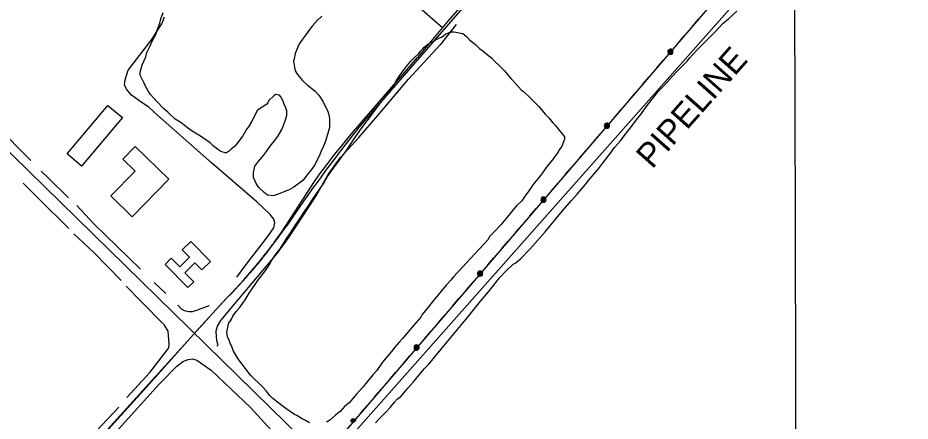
# Model space of a CAD drawing. Extents: x 3355677 to 3393573, y 612928 to 638357.
# Drawn here: x 3383445 to 3386504, y 625128 to 626510 of the extents above; entities that cross this region are included whole.
import ezdxf

# ---------------------------------------------------------------- set-up
doc = ezdxf.new("R2010")
doc.units = 0
for name, color, linetype in [('V-BLDG-OTLN', 7, 'Continuous'), ('V-GRID-MAJR', 7, 'Continuous'), ('V-ROAD-CNTR', 7, 'Continuous'), ('V-SITE-VEGE', 7, 'Continuous'), ('V-TOPO-SHOR', 7, 'Continuous'), ('V-UTIL-IDEN', 7, 'Continuous'), ('V-UTIL-LINE', 7, 'Continuous')]:
    doc.layers.add(name, color=color, linetype=linetype)

msp = doc.modelspace()

# ---------------------------------------------------------------- linework, layer by layer
at = {"layer": 'V-BLDG-OTLN'}
for points in [[(3383613.9, 626044.3), (3383753.9, 626210.4), (3383803.4, 626168.6), (3383663.2, 626002.2)], [(3383847.3, 626069.4), (3383962.3, 625957.2), (3383836.9, 625828.8), (3383763.9, 625900), (3383847.1, 625985.3), (3383805.1, 626026.2)], [(3384038.4, 625743.6), (3384105.7, 625675.3), (3384076.2, 625646.2), (3384052.2, 625670.5), (3384018, 625636.8), (3384048.5, 625605.8), (3384028.2, 625585.8), (3383950, 625665.2), (3383971.3, 625686.2), (3384000.2, 625656.9), (3384033.6, 625689.8), (3384008.7, 625715.1)]]:
    msp.add_lwpolyline(points, close=True, dxfattribs=at)
at = {"layer": 'V-GRID-MAJR'}
msp.add_spline([(3386132.2, 618381), (3386114.6, 624440.3), (3386097, 630501.6), (3386079.3, 636562.8), (3386079.3, 636564.7)], degree=3, dxfattribs=at)
at = {"layer": 'V-ROAD-CNTR'}
for points in [[(3384610.8, 626130.4), (3385661.3, 627338.5), (3386895, 628690.1), (3387436.2, 629282.6), (3387651, 629520.5)], [(3382157.2, 627282.4), (3384530.4, 624959.3), (3385857.9, 623653.2), (3386595.5, 622914.3)], [(3384355.9, 626959), (3384476, 626852.9), (3384587.4, 626756.8), (3384720.6, 626634.3), (3384831.3, 626537.5), (3384901.3, 626477.8)], [(3385143.8, 626758.8), (3385036.8, 626633.6), (3384918.4, 626498.3), (3384901.3, 626477.8), (3384815, 626374)], [(3384076, 625457.5), (3384151, 625539.7), (3384164.2, 625552.7), (3384177.2, 625565.8), (3384190, 625579.1), (3384202.7, 625592.6), (3384215.2, 625606.2), (3384227.6, 625619.9), (3384239.8, 625633.8), (3384251.8, 625647.9), (3384263.7, 625662.1), (3384275.4, 625676.4), (3384286.9, 625690.8), (3384298.2, 625705.5), (3384309.4, 625720.2), (3384320.4, 625735.1), (3384331.2, 625750.1), (3384341.8, 625765.2), (3384352.3, 625780.4), (3384462.3, 625949.4), (3384474.9, 625967.2), (3384487.7, 625984.8), (3384500.7, 626002.3), (3384513.8, 626019.7), (3384527.1, 626036.9), (3384540.6, 626054), (3384554.2, 626071), (3384568, 626087.9), (3384582, 626104.6), (3384596.1, 626121.2), (3384610.4, 626137.6), (3384815, 626374)], [(3379694.1, 620644.7), (3382536, 623757.6), (3384147.2, 625535.2)], [(3380013.2, 620986.8), (3380148, 621136.8), (3380307.2, 621312.1), (3380410.1, 621425.4), (3380539.8, 621568.4), (3380711.1, 621757.1), (3380717.8, 621764.6), (3381051.2, 622131.5), (3381182.7, 622275.5), (3381362.7, 622472.6), (3381699.8, 622844.3), (3382051.2, 623227.4), (3382358.9, 623567.6), (3382672.3, 623912.5), (3382981.9, 624250.8), (3383331.4, 624635.8), (3383600.2, 624929.2), (3383887.9, 625245.4), (3384037.4, 625414), (3384076, 625457.5)]]:
    msp.add_lwpolyline(points, dxfattribs=at)
for centre, radius, start, end in [((3388565.1, 622977.6), 5057.3, 141.4339, 146.1288), ((3382621.9, 627036.4), 2140.1, 315.4561, 324.5846)]:
    msp.add_arc(centre, radius, start, end, dxfattribs=at)
at = {"layer": 'V-SITE-VEGE'}
for p, q in [((3385881.2, 626507.3), (3385910, 626533.2)), ((3385834.5, 626460.8), (3385862.3, 626491.1)), ((3385862.3, 626491.1), (3385881.2, 626507.3)), ((3385815.6, 626442.4), (3385834.5, 626460.8)), ((3385773.3, 626399.2), (3385790, 626416.5)), ((3385790, 626416.5), (3385815.6, 626442.4)), ((3385747.7, 626372.1), (3385773.3, 626399.2)), ((3385717.6, 626339.6), (3385739.9, 626362.4)), ((3385739.9, 626362.4), (3385747.7, 626372.1)), ((3385689.8, 626310.4), (3385705.4, 626327.8)), ((3385705.4, 626327.8), (3385717.6, 626339.6)), ((3385659.7, 626276.9), (3385678.7, 626298.5)), ((3385678.7, 626298.5), (3385689.8, 626310.4)), ((3385641.9, 626258.5), (3385659.7, 626276.9)), ((3385602.9, 626209.7), (3385641.9, 626258.5)), ((3385579.4, 626178.2), (3385602.9, 626209.7)), ((3385564.9, 626159.8), (3385579.4, 626178.2)), ((3385545.9, 626133.8), (3385564.9, 626159.8)), ((3385523.5, 626105.6), (3385534.7, 626120.8)), ((3385534.7, 626120.8), (3385545.9, 626133.8)), ((3385491.2, 626065.5), (3385511.2, 626089.3)), ((3385511.2, 626089.3), (3385523.5, 626105.6)), ((3385476.7, 626047), (3385491.2, 626065.5)), ((3385453.2, 626015.6), (3385476.7, 626047)), ((3385407.4, 625959.2), (3385435.3, 625992.8)), ((3385435.3, 625992.8), (3385453.2, 626015.6)), ((3385389.6, 625937.5), (3385407.4, 625959.2)), ((3385362.8, 625906.1), (3385389.6, 625937.5)), ((3385342.8, 625884.5), (3385362.8, 625906.1)), ((3385312.7, 625848.7), (3385342.8, 625884.5)), ((3385290.4, 625822.7), (3385312.7, 625848.7)), ((3385252.5, 625777.2), (3385290.4, 625822.7)), ((3385200.1, 625717.6), (3385252.5, 625777.2)), ((3385170, 625685.2), (3385200.1, 625717.6)), ((3385152.3, 625671.2), (3385170, 625685.2)), ((3385120.1, 625644.2), (3385143.4, 625665.8)), ((3385143.4, 625665.8), (3385152.3, 625671.2)), ((3385096.7, 625619.3), (3385120.1, 625644.2)), ((3385058.8, 625571.6), (3385096.7, 625619.3)), ((3385032, 625540.2), (3385058.8, 625571.6)), ((3384991.8, 625489.2), (3385032, 625540.2)), ((3384963.9, 625455.7), (3384991.8, 625489.2)), ((3384918.2, 625401.5), (3384963.9, 625455.7)), ((3384853.5, 625322.4), (3384918.2, 625401.5)), ((3384838, 625307.2), (3384853.5, 625322.4)), ((3384801.1, 625262.8), (3384838, 625307.2)), ((3384782.2, 625241.1), (3384801.1, 625262.8)), ((3384765.5, 625220.5), (3384782.2, 625241.1)), ((3384721, 625175.1), (3384736.6, 625193.5)), ((3384736.6, 625193.5), (3384746.6, 625204.4)), ((3384746.6, 625204.4), (3384757.7, 625213)), ((3384757.7, 625213), (3384765.5, 625220.5)), ((3384708.7, 625161), (3384721, 625175.1)), ((3384670.9, 625122.1), (3384685.3, 625137.3)), ((3384685.3, 625137.3), (3384708.7, 625161))]:
    msp.add_line(p, q, dxfattribs=at)
for points in [[(3383893.2, 626258), (3383883.5, 626273.5), (3383878.2, 626286.7), (3383871.8, 626300), (3383864.4, 626314.3), (3383864.5, 626324.2), (3383868, 626337.3), (3383872.6, 626351.5), (3383883.9, 626376.6), (3383887.4, 626391.9), (3383898.7, 626414.7), (3383906.6, 626432.2), (3383917.9, 626452.8), (3383922.5, 626468.1), (3383931.6, 626492.1), (3383935.1, 626507.4), (3383943.1, 626529.2)], [(3384487.8, 626516), (3384471.1, 626500.9), (3384454.4, 626481.4), (3384443.2, 626467.3), (3384430.9, 626451), (3384420.9, 626436.9), (3384408.5, 626418.5), (3384404, 626407.6), (3384396.1, 626387.9), (3384393.7, 626374.8), (3384390.2, 626361.7), (3384393.2, 626340.8), (3384396.3, 626328.7), (3384403.8, 626316.6), (3384421.1, 626295.5), (3384437.3, 626281), (3384463.3, 626259.8), (3384477.4, 626245.4), (3384492.4, 626222.1), (3384498.8, 626207.8), (3384506.2, 626192.3), (3384510.5, 626182.4), (3384513.5, 626165.9), (3384513.1, 626134.1), (3384510.7, 626122.1), (3384506.1, 626106.8), (3384500.3, 626087.2), (3384493.5, 626070.8), (3384483.4, 626051.2), (3384477.7, 626035.9), (3384461.9, 626005.5), (3384455.2, 625995.7), (3384437.3, 625971.8), (3384421.7, 625953.4), (3384391.8, 625929.7), (3384375.2, 625921.2), (3384357.5, 625913.8), (3384346.5, 625909.5), (3384331.1, 625903.2), (3384320.1, 625900), (3384301.5, 625902.5), (3384289.5, 625911.4), (3384271.2, 625929.2), (3384262.6, 625942.5), (3384253, 625963.5), (3384253.2, 625979.9), (3384257.9, 626001.8), (3384268, 626015.9), (3384287, 626038.6), (3384298.1, 626052.7), (3384307.1, 626065.8), (3384314.9, 626076.6), (3384329.4, 626094), (3384337.2, 626105.9), (3384349.6, 626127.7), (3384356.4, 626141.8), (3384364.4, 626164.7), (3384366.8, 626176.8), (3384367, 626192.1), (3384363.8, 626202), (3384357.4, 626216.4), (3384354.3, 626225.2), (3384346.8, 626239.5), (3384342.5, 626245.1), (3384328.3, 626247.5), (3384322.7, 626243.2), (3384306.1, 626227), (3384301.6, 626219.3), (3384298.2, 626215), (3384267.2, 626193.5), (3384247, 626156.5), (3384235.7, 626137), (3384230.1, 626129.4), (3384216.6, 626106.5), (3384208.8, 626095.7), (3384195.4, 626078.3), (3384187.6, 626069.7), (3384176.5, 626059.9), (3384171, 626054.5), (3384161, 626048.1), (3384155.5, 626048.2), (3384141.3, 626052.8), (3384130.5, 626059.5), (3384115.3, 626071.8), (3384104.5, 626081.8), (3384079.5, 626098.6), (3384070.8, 626105.3), (3384042.5, 626122.1), (3384026.3, 626133.3), (3384003.5, 626151.2), (3383985, 626163.5), (3383960.1, 626185.8), (3383942.8, 626200.3), (3383922.3, 626222.5), (3383911.5, 626234.7), (3383898.5, 626249.2), (3383893.2, 626258)], [(3384689.7, 626220.4), (3384704.2, 626237.8), (3384715.4, 626255.2), (3384734.4, 626280.1), (3384743.4, 626295.3), (3384755.7, 626314.9), (3384765.8, 626329), (3384774.7, 626340.9), (3384792.6, 626361.5), (3384803.7, 626373.4), (3384819.3, 626388.5), (3384826, 626396.1), (3384833.7, 626403.7), (3384838.2, 626410.2), (3384849.3, 626418.8), (3384857.1, 626424.2), (3384869.2, 626429.5), (3384876.9, 626434.9), (3384888, 626440.2), (3384897.9, 626444.4), (3384905.7, 626449.8), (3384911.2, 626454.1), (3384924.4, 626460.5), (3384930, 626462.6), (3384939.8, 626462.5), (3384954, 626460.1), (3384962.8, 626457.8), (3384970.4, 626456.6), (3384974.8, 626453.2), (3384984.5, 626445.4), (3384993.2, 626435.4), (3385013.8, 626418.7), (3385027.8, 626405.3), (3385040.9, 626396.4), (3385053.8, 626385.2), (3385069, 626372.9), (3385077.7, 626363), (3385098.2, 626344), (3385113.3, 626328.5), (3385136, 626301.8), (3385151.1, 626285.2), (3385170.5, 626264.1), (3385177, 626258.5), (3385201.9, 626236.2), (3385231.1, 626206.2), (3385241.9, 626194), (3385253.8, 626179.6), (3385265.7, 626167.3), (3385279.7, 626150.7), (3385287.2, 626142.9), (3385298, 626129.6), (3385305.6, 626119.6), (3385316.3, 626107.4), (3385319.6, 626103), (3385319.4, 626093.1), (3385317.2, 626088.8), (3385312.6, 626075.7), (3385309.2, 626068), (3385301.4, 626058.3), (3385298, 626049.6), (3385293.5, 626044.1), (3385289.1, 626039.8), (3385282.4, 626031.1), (3385277.9, 626023.5), (3385265.6, 626008.4), (3385256.7, 625997.5), (3385243.3, 625979.1), (3385236.6, 625970.4), (3385227.6, 625958.5), (3385222, 625952), (3385210.9, 625937.9), (3385205.3, 625929.2), (3385194.1, 625914), (3385186.3, 625904.2), (3385179.6, 625893.4), (3385171.7, 625882.5), (3385155, 625866.3), (3385141.7, 625851.1), (3385118.2, 625821.9), (3385100.4, 625801.3), (3385077, 625775.3), (3385063.7, 625762.3), (3385056.9, 625749.3)], [(3384445, 625122), (3384430.9, 625129.9), (3384420, 625136.6), (3384401.5, 625147.9), (3384393.9, 625151.2), (3384375.4, 625163.6), (3384363.5, 625171.4), (3384346.1, 625184.8), (3384335.3, 625193.7), (3384319, 625206), (3384309.3, 625216), (3384296.4, 625231.6), (3384285.6, 625243.8), (3384268.3, 625261.6), (3384257.4, 625270.5), (3384243.4, 625284.9), (3384234.8, 625296), (3384220.8, 625313.8), (3384217.6, 625319.3), (3384202.5, 625338.2), (3384195, 625350.3), (3384184.3, 625368), (3384180.1, 625380.1), (3384172.6, 625395.6), (3384169.5, 625405.5), (3384165.2, 625413.2), (3384164.2, 625419.8), (3384162.1, 625430.8), (3384162.2, 625438.5), (3384164.6, 625449.4), (3384165.8, 625457.1), (3384169.2, 625468), (3384173.7, 625472.3), (3384177.1, 625477.8), (3384181.6, 625487.6), (3384193.9, 625503.8), (3384205, 625516.8), (3384216.2, 625532), (3384224, 625544), (3384238.6, 625566.8), (3384250.9, 625585.3), (3384273.3, 625617.8), (3384288.9, 625636.2), (3384302.4, 625655.8), (3384310.2, 625668.8), (3384315.9, 625679.7), (3384330.4, 625701.4), (3384344.9, 625718.8), (3384365.1, 625751.4), (3384379.7, 625773.1), (3384398.7, 625802.4), (3384411.1, 625820.9), (3384430.1, 625850.2), (3384441.3, 625866.5), (3384460.3, 625894.8), (3384472.7, 625913.2), (3384493.9, 625943.6), (3384506.3, 625966.5), (3384529.8, 625999), (3384544.3, 626017.5), (3384556.6, 626035.9), (3384570, 626052.2), (3384598, 626095.6), (3384618.2, 626125), (3384634.9, 626146.7), (3384650.6, 626167.3), (3384671.8, 626196.6), (3384689.7, 626220.4)], [(3385056.9, 625749.3), (3384938.9, 625622.7), (3384938.9, 625620.5), (3384935.6, 625619.4), (3384931.1, 625612.9), (3384913.3, 625594.5), (3384869.8, 625541.4), (3384851.9, 625518.6), (3384831.8, 625493.7), (3384826.2, 625485), (3384802.8, 625456.8), (3384764.9, 625412.4), (3384753.8, 625400.5), (3384738.1, 625382.1), (3384725.9, 625366.9), (3384708, 625345.3), (3384695.7, 625330.1), (3384675.6, 625301.9), (3384662.2, 625286.7), (3384642.2, 625262.9), (3384627.7, 625244.4), (3384605.4, 625219.5), (3384599.8, 625213), (3384580.9, 625191.4), (3384566.4, 625179.5), (3384549.7, 625161.1), (3384535.3, 625150.3), (3384514.2, 625132), (3384503.2, 625124.5)]]:
    msp.add_lwpolyline(points, dxfattribs=at)
at = {"layer": 'V-TOPO-SHOR'}
for p, q in [((3384947.6, 626487.6), (3384892.8, 626418.1)), ((3383912.2, 625603.8), (3383952, 625566.1)), ((3383694.8, 625074.5), (3383790.9, 625175.9))]:
    msp.add_line(p, q, dxfattribs=at)
for points in [[(3383904.8, 626435.8), (3383919.1, 626459.8), (3383939.1, 626490.2), (3383947.8, 626514.3)], [(3384196.3, 625622.1), (3384228.2, 625664.7), (3384291.3, 625746.1), (3384307.3, 625767.9), (3384323.3, 625790.6), (3384326.1, 625807.6), (3384322.3, 625820.8), (3384309.9, 625836.9), (3384265.4, 625878.3), (3384109.1, 626012.9), (3383924.4, 626176.8), (3383894, 626204.1), (3383867.5, 626221), (3383834.4, 626245.5), (3383817.3, 626266.2), (3383810.7, 626281.3), (3383813.5, 626298.3), (3383823.7, 626330.5), (3383904.8, 626435.8)], [(3384126.9, 625385), (3384131.6, 625389.8), (3384128.7, 625399.2), (3384125.8, 625416.2), (3384124.8, 625437.9), (3384129.5, 625454), (3384140.8, 625472.9), (3384199.1, 625543), (3384334.7, 625703.1), (3384374.2, 625757.1), (3384467.3, 625900), (3384508.7, 625972.9), (3384550.1, 626030.6), (3384614.1, 626100.8), (3384679.1, 626175.6), (3384784.5, 626300.6), (3384892.8, 626418.1)], [(3383489.6, 626021.1), (3383369.2, 626141.7), (3383197.7, 626312.1), (3383154.1, 626356.4), (3383120, 626390.3), (3383104.8, 626399.7), (3383100.3, 626407.1)], [(3383524.6, 625985.3), (3383550.2, 625960.8), (3383618.5, 625893.9)], [(3383619.9, 625788.5), (3383518.5, 625889.3), (3383463.5, 625943.9)], [(3383647.8, 625867.6), (3383705.6, 625804.4), (3383865.8, 625649)], [(3383799, 625609.6), (3383705.2, 625706.6), (3383636.9, 625769.7)], [(3383819.1, 625209), (3383897.3, 625295.2), (3383955.6, 625370.1), (3383962.2, 625379.5), (3383964, 625391.8), (3383962.1, 625421.1), (3383960.1, 625436.2), (3383947.8, 625457), (3383865.3, 625540.8), (3383817, 625590.7)], [(3383993.7, 625525.6), (3384005.1, 625512.5), (3384015.5, 625506.8), (3384031.6, 625504), (3384043.8, 625504.1), (3384059, 625508.8), (3384074.1, 625514.6), (3384092, 625521.2), (3384102.4, 625524.1)], [(3383790.2, 625100.3), (3383930.5, 625255.7), (3383989.8, 625316.4), (3384010.6, 625332.5), (3384028.5, 625339.2), (3384043.6, 625342), (3384058.7, 625337.4), (3384108, 625302.6), (3384242.5, 625175.4), (3384315.5, 625094.4)]]:
    msp.add_lwpolyline(points, dxfattribs=at)
at = {"layer": 'V-UTIL-LINE'}
for points in [[(3387735.2, 628787.2), (3384417.1, 624919.5), (3385450.1, 623817.3), (3383505.8, 621708.7)], [(3387681.7, 628676.3), (3387729.7, 628621.6), (3384531, 625012.9)], [(3385777.9, 626505.7), (3385755.8, 626479.9)], [(3385729.7, 626449.6), (3385707.6, 626423.7)], [(3385682.2, 626394.2), (3385685.1, 626393.9), (3385683.9, 626395.9), (3385681.2, 626396.1), (3385679.5, 626393.7), (3385682, 626391.4), (3385686.7, 626391.6), (3385687.9, 626395.7), (3385685.2, 626399.7), (3385680.6, 626399.6), (3385677, 626396.9), (3385676.9, 626392.1), (3385680.9, 626388.3), (3385689, 626388.3), (3385690.7, 626391.4), (3385691.2, 626394.8), (3385690.2, 626398.2), (3385688.1, 626401), (3385685, 626402.7), (3385681.5, 626403.1), (3385678.1, 626402.2), (3385675.4, 626400), (3385673.6, 626397), (3385673.2, 626393.5), (3385674.2, 626390.1), (3385676.3, 626387.3), (3385679.4, 626385.6), (3385682.9, 626385.2), (3385686.3, 626386.1), (3385689, 626388.3)], [(3385656.8, 626364.5), (3385634.7, 626338.7)], [(3385608.6, 626308.4), (3385586.5, 626282.6)], [(3385560.4, 626252.2), (3385538.3, 626226.4)], [(3385512.2, 626196.1), (3385490.1, 626170.3)], [(3385464.7, 626140.7), (3385467.6, 626140.4), (3385466.4, 626142.4), (3385463.7, 626142.6), (3385462.1, 626140.2), (3385464.5, 626137.9), (3385469.2, 626138.1), (3385470.4, 626142.2), (3385467.7, 626146.2), (3385463.1, 626146.1), (3385459.5, 626143.4), (3385459.4, 626138.6), (3385463.4, 626134.8), (3385471.5, 626134.8), (3385473.3, 626137.9), (3385473.7, 626141.3), (3385472.7, 626144.7), (3385470.6, 626147.5), (3385467.5, 626149.2), (3385464, 626149.6), (3385460.6, 626148.7), (3385457.9, 626146.5), (3385456.2, 626143.5), (3385455.7, 626140), (3385456.7, 626136.6), (3385458.9, 626133.8), (3385461.9, 626132.1), (3385465.4, 626131.7), (3385468.8, 626132.6), (3385471.5, 626134.8)], [(3385439.3, 626111.1), (3385417.2, 626085.2)], [(3385391.1, 626054.9), (3385369, 626029.1)], [(3385342.9, 625998.7), (3385320.8, 625972.9)], [(3385294.8, 625942.6), (3385272.6, 625916.8)], [(3385247.2, 625887.2), (3385250.1, 625886.9), (3385249, 625888.9), (3385246.2, 625889.1), (3385244.6, 625886.7), (3385247.1, 625884.4), (3385251.7, 625884.6), (3385252.9, 625888.7), (3385250.2, 625892.7), (3385245.6, 625892.6), (3385242, 625889.9), (3385242, 625885.1), (3385245.9, 625881.3), (3385254.1, 625881.3), (3385255.8, 625884.4), (3385256.2, 625887.9), (3385255.3, 625891.2), (3385253.1, 625894), (3385250, 625895.7), (3385246.6, 625896.1), (3385243.2, 625895.2), (3385240.4, 625893), (3385238.7, 625890), (3385238.3, 625886.5), (3385239.2, 625883.1), (3385241.4, 625880.3), (3385244.4, 625878.6), (3385247.9, 625878.2), (3385251.3, 625879.1), (3385254.1, 625881.3)], [(3385221.8, 625857.6), (3385199.7, 625831.8)], [(3385173.6, 625801.4), (3385151.5, 625775.6)], [(3385125.5, 625745.2), (3385103.3, 625719.4)], [(3385077.3, 625689.1), (3385055.1, 625663.3)], [(3385029.8, 625633.7), (3385032.6, 625633.4), (3385031.5, 625635.4), (3385028.8, 625635.6), (3385027.1, 625633.2), (3385029.6, 625630.9), (3385034.3, 625631.1), (3385035.4, 625635.2), (3385032.7, 625639.3), (3385028.1, 625639.1), (3385024.6, 625636.5), (3385024.5, 625631.6), (3385028.4, 625627.8), (3385036.6, 625627.8), (3385038.3, 625630.9), (3385038.7, 625634.4), (3385037.8, 625637.7), (3385035.6, 625640.5), (3385032.6, 625642.2), (3385029.1, 625642.7), (3385025.7, 625641.7), (3385022.9, 625639.5), (3385021.2, 625636.5), (3385020.8, 625633), (3385021.7, 625629.6), (3385023.9, 625626.8), (3385027, 625625.1), (3385030.4, 625624.7), (3385033.8, 625625.6), (3385036.6, 625627.8)], [(3385004.4, 625604.1), (3384982.2, 625578.3)], [(3384956.2, 625547.9), (3384934, 625522.1)], [(3384908, 625491.7), (3384885.8, 625465.9)], [(3384859.8, 625435.6), (3384837.7, 625409.8)], [(3384812.3, 625380.2), (3384815.1, 625379.9), (3384814, 625381.9), (3384811.3, 625382.1), (3384809.6, 625379.7), (3384812.1, 625377.4), (3384816.8, 625377.6), (3384818, 625381.7), (3384815.2, 625385.8), (3384810.7, 625385.6), (3384807.1, 625383), (3384807, 625378.1), (3384811, 625374.3), (3384819.1, 625374.3), (3384820.8, 625377.4), (3384821.3, 625380.9), (3384820.3, 625384.3), (3384818.1, 625387), (3384815.1, 625388.7), (3384811.6, 625389.2), (3384808.2, 625388.2), (3384805.4, 625386), (3384803.7, 625383), (3384803.3, 625379.5), (3384804.3, 625376.1), (3384806.4, 625373.4), (3384809.5, 625371.6), (3384813, 625371.2), (3384816.3, 625372.2), (3384819.1, 625374.3)], [(3384786.9, 625350.6), (3384764.7, 625324.8)], [(3384738.7, 625294.4), (3384716.6, 625268.6)], [(3384690.5, 625238.2), (3384668.4, 625212.4)], [(3384642.3, 625182.1), (3384620.2, 625156.3)], [(3384603.8, 625127.4), (3384602.8, 625130.8), (3384600.7, 625133.5), (3384597.6, 625135.2), (3384594.1, 625135.7), (3384590.7, 625134.7), (3384588, 625132.6), (3384586.2, 625129.5), (3384585.8, 625126)], [(3384599.3, 625124.1), (3384600.5, 625128.2), (3384597.8, 625132.3), (3384593.2, 625132.2), (3384589.6, 625129.5), (3384589.5, 625124.6)], [(3384597.7, 625126.4), (3384596.5, 625128.4), (3384593.8, 625128.6), (3384592.1, 625126.2)]]:
    msp.add_lwpolyline(points, dxfattribs=at)

# ---------------------------------------------------------------- texts
at = {"layer": 'V-UTIL-IDEN'}
msp.add_text('PIPELINE', height=83, rotation=48.4468, dxfattribs=at).set_placement((3385619.9, 625989.7))

doc.saveas('drawing.dxf')
